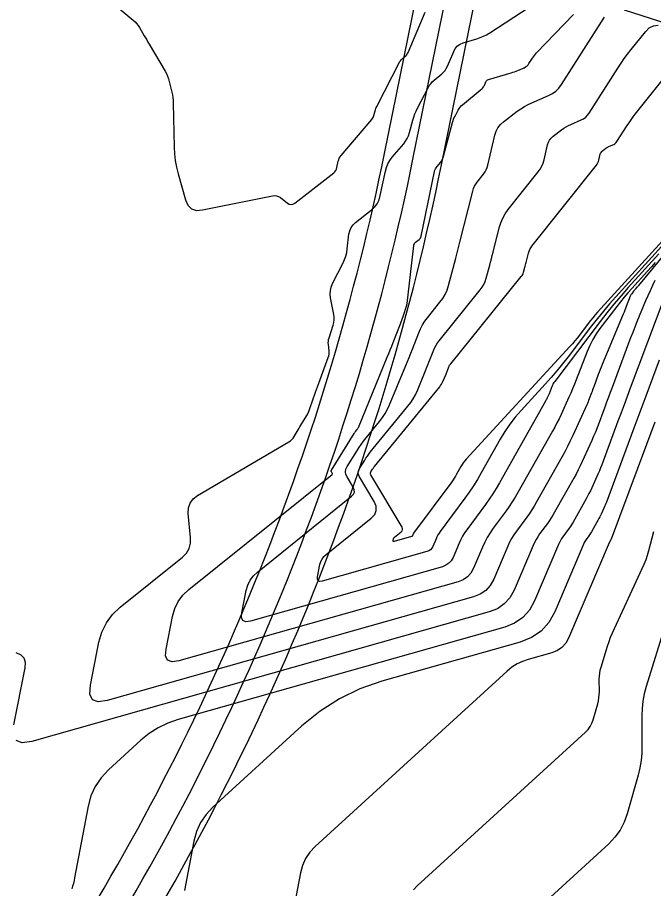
# Model space of a CAD drawing. Extents: x 658976 to 668721, y 639543 to 647196.
# Drawn here: x 661308.4 to 661374.1, y 640947.8 to 641037.8 of the extents above; entities that cross this region are included whole.
import ezdxf

# ---------------------------------------------------------------- set-up
doc = ezdxf.new("R2010")
doc.units = 0
for name, color, linetype in [('Ex_Major Contours', 7, 'Continuous'), ('Ex_Minor Contours', 7, 'Continuous'), ('R_Water', 7, 'Continuous')]:
    doc.layers.add(name, color=color, linetype=linetype)

msp = doc.modelspace()

# ---------------------------------------------------------------- linework, layer by layer
at = {"layer": 'Ex_Major Contours'}
for points in [[(661381.527, 641020.972), (661372.539, 641010.105), (661372.496, 641010.053), (661372.453, 641010.002), (661372.409, 641009.952), (661372.364, 641009.902), (661372.184, 641009.704), (661372.139, 641009.654), (661372.096, 641009.603), (661372.054, 641009.551), (661372.012, 641009.498), (661371.818, 641009.243), (661371.775, 641009.181), (661371.736, 641009.117), (661371.702, 641009.05), (661371.672, 641008.98), (661371.263, 641007.924), (661371.185, 641007.725), (661371.106, 641007.526), (661371.026, 641007.327), (661370.944, 641007.129), (661368.781, 641001.92), (661368.675, 641001.663), (661368.572, 641001.404), (661368.471, 641001.144), (661368.372, 641000.884), (661367.905, 640999.632), (661367.847, 640999.475), (661367.788, 640999.318), (661367.729, 640999.16), (661367.67, 640999.003), (661367.435, 640998.373), (661367.375, 640998.216), (661367.312, 640998.061), (661367.247, 640997.906), (661367.178, 640997.753), (661365.741, 640994.61), (661365.473, 640994.039), (661365.192, 640993.473), (661364.9, 640992.913), (661364.596, 640992.36), (661361.964, 640987.689), (661361.736, 640987.299), (661361.497, 640986.917), (661361.245, 640986.542), (661360.982, 640986.175), (661359.907, 640984.722), (661359.649, 640984.352), (661359.415, 640983.969), (661359.203, 640983.573), (661359.015, 640983.164), (661357.566, 640979.762), (661357.211, 640979.119), (661356.747, 640978.6), (661356.173, 640978.205), (661355.49, 640977.934), (661317.616, 640967.217), (661316.693, 640967.087), (661316.098, 640967.31), (661315.829, 640967.886), (661315.887, 640968.816), (661316.771, 640973.242), (661317.075, 640974.299), (661317.543, 640975.256), (661318.175, 640976.113), (661318.972, 640976.87), (661325.393, 640982.037), (661325.81, 640982.455), (661326.091, 640982.932), (661326.236, 640983.465), (661326.245, 640984.056), (661326.01, 640986.534), (661326.026, 640987.115), (661326.19, 640987.621), (661326.503, 640988.051), (661326.965, 640988.404), (661336.396, 640993.955), (661336.557, 640994.064), (661336.701, 640994.19), (661336.829, 640994.333), (661336.939, 640994.494), (661337.348, 640995.177), (661337.447, 640995.343), (661337.548, 640995.509), (661337.649, 640995.675), (661337.751, 640995.84), (661338.159, 640996.5), (661338.256, 640996.668), (661338.344, 640996.839), (661338.423, 640997.015), (661338.493, 640997.196), (661338.961, 640998.501), (661339.06, 640998.779), (661339.161, 640999.058), (661339.261, 640999.336), (661339.362, 640999.614), (661340.471, 641002.669), (661340.52, 641002.831), (661340.55, 641002.996), (661340.561, 641003.162), (661340.553, 641003.332), (661340.482, 641004.013), (661340.474, 641004.183), (661340.483, 641004.35), (661340.509, 641004.516), (661340.553, 641004.68), (661340.979, 641005.988), (661341.049, 641006.261), (661341.084, 641006.537), (661341.083, 641006.815), (661341.046, 641007.095), (661340.709, 641008.826), (661340.666, 641009.204), (661340.686, 641009.573), (661340.768, 641009.933), (661340.913, 641010.285), (661342, 641012.425), (661342.156, 641012.77), (661342.281, 641013.125), (661342.373, 641013.49), (661342.432, 641013.864), (661342.606, 641015.382), (661342.682, 641015.743), (661342.822, 641016.068), (661343.026, 641016.357), (661343.295, 641016.609), (661344.916, 641017.872), (661345.252, 641018.182), (661345.52, 641018.534), (661345.719, 641018.93), (661345.849, 641019.368), (661346.376, 641021.89), (661346.484, 641022.285), (661346.638, 641022.657), (661346.838, 641023.007), (661347.084, 641023.334), (661348.265, 641024.718), (661348.466, 641024.982), (661348.635, 641025.262), (661348.77, 641025.56), (661348.873, 641025.875), (661349.219, 641027.17), (661349.314, 641027.49), (661349.426, 641027.804), (661349.554, 641028.111), (661349.699, 641028.413), (661350.779, 641030.511), (661350.905, 641030.729), (661351.052, 641030.932), (661351.218, 641031.119), (661351.404, 641031.289), (661352.189, 641031.94), (661352.373, 641032.112), (661352.532, 641032.301), (661352.668, 641032.509), (661352.779, 641032.735), (661353.428, 641034.273), (661353.595, 641034.578), (661353.813, 641034.826), (661354.084, 641035.016), (661354.406, 641035.148), (661355.828, 641035.57), (661356.175, 641035.687), (661356.511, 641035.828), (661356.836, 641035.993), (661357.15, 641036.182), (661361.222, 641038.848)], [(661349.269, 640947.663), (661349.659, 640948.078), (661367.057, 640963.959), (661367.324, 640964.238), (661367.544, 640964.544), (661367.719, 640964.879), (661367.848, 640965.242), (661368.311, 640966.889), (661368.387, 640967.198), (661368.44, 640967.51), (661368.471, 640967.825), (661368.48, 640968.143), (661368.472, 640969.421), (661368.482, 640969.739), (661368.516, 640970.053), (661368.574, 640970.363), (661368.656, 640970.67), (661369.33, 640972.85), (661369.481, 640973.312), (661369.648, 640973.768), (661369.83, 640974.218), (661370.028, 640974.662), (661372.916, 640980.852), (661373.118, 640981.311), (661373.299, 640981.779), (661373.459, 640982.254), (661373.599, 640982.736), (661374.113, 640984.682)]]:
    msp.add_lwpolyline(points, dxfattribs=at)
at = {"layer": 'Ex_Minor Contours'}
for points in [[(661315.294, 641041.715), (661320.323, 641037.48), (661320.505, 641037.313), (661320.671, 641037.133), (661320.821, 641036.94), (661320.955, 641036.733), (661321.461, 641035.878), (661321.587, 641035.664), (661321.713, 641035.45), (661321.839, 641035.236), (661321.965, 641035.022), (661323.605, 641032.228), (661323.74, 641031.976), (661323.857, 641031.717), (661323.954, 641031.45), (661324.032, 641031.175), (661324.305, 641030.059), (661324.365, 641029.779), (661324.41, 641029.497), (661324.439, 641029.213), (661324.452, 641028.927), (661324.531, 641024.369), (661324.566, 641023.675), (661324.647, 641022.987), (661324.773, 641022.306), (661324.944, 641021.632), (661325.72, 641018.949), (661325.976, 641018.38), (661326.353, 641018.013), (661326.854, 641017.849), (661327.476, 641017.888), (661334.693, 641019.364), (661334.917, 641019.387), (661335.13, 641019.362), (661335.332, 641019.289), (661335.522, 641019.168), (661336.259, 641018.588), (661336.443, 641018.479), (661336.628, 641018.442), (661336.813, 641018.478), (661336.998, 641018.586), (661341.03, 641021.725), (661341.15, 641021.837), (661341.247, 641021.963), (661341.318, 641022.106), (661341.365, 641022.263), (661341.503, 641022.924), (661341.547, 641023.085), (661341.609, 641023.236), (661341.691, 641023.379), (661341.791, 641023.512), (661344.965, 641027.232), (661345.039, 641027.328), (661345.1, 641027.43), (661345.15, 641027.539), (661345.187, 641027.654), (661345.314, 641028.127), (661345.348, 641028.244), (661345.389, 641028.358), (661345.436, 641028.471), (661345.489, 641028.58), (661347.871, 641033.209), (661347.925, 641033.302), (661347.987, 641033.388), (661348.057, 641033.467), (661348.136, 641033.54), (661348.469, 641033.816), (661348.547, 641033.889), (661348.615, 641033.969), (661348.673, 641034.057), (661348.72, 641034.153), (661350.47, 641038.302)], [(661371.046, 641038.565), (661381.02, 641035.345)], [(661374.251, 641012.477), (661373.854, 641012.024), (661373.451, 641011.575), (661371.828, 641009.789), (661371.428, 641009.339), (661371.038, 641008.88), (661370.657, 641008.412), (661370.288, 641007.936), (661368.541, 641005.637), (661368.149, 641005.083), (661367.798, 641004.504), (661367.49, 641003.903), (661367.223, 641003.279), (661366.084, 641000.337), (661365.905, 640999.885), (661365.719, 640999.435), (661365.527, 640998.988), (661365.328, 640998.544), (661364.518, 640996.773), (661364.311, 640996.333), (661364.095, 640995.897), (661363.87, 640995.466), (661363.636, 640995.04), (661360.067, 640988.706), (661359.784, 640988.221), (661359.486, 640987.745), (661359.173, 640987.279), (661358.846, 640986.822), (661357.507, 640985.015), (661357.187, 640984.555), (661356.895, 640984.078), (661356.632, 640983.585), (661356.398, 640983.076), (661355.465, 640980.885), (661355.194, 640980.395), (661354.84, 640980), (661354.403, 640979.699), (661353.883, 640979.492), (661325.027, 640971.328), (661324.324, 640971.228), (661323.871, 640971.398), (661323.666, 640971.837), (661323.71, 640972.546), (661324.384, 640975.918), (661324.615, 640976.723), (661324.972, 640977.452), (661325.453, 640978.105), (661326.061, 640978.682), (661340.857, 640990.588), (661340.883, 640990.615), (661340.896, 640990.646), (661340.895, 640990.678), (661340.88, 640990.714), (661340.793, 640990.859), (661340.777, 640990.896), (661340.772, 640990.932), (661340.777, 640990.968), (661340.794, 640991.004), (661343.146, 640994.818), (661343.181, 640994.872), (661343.217, 640994.924), (661343.255, 640994.975), (661343.294, 640995.025), (661343.456, 640995.223), (661343.494, 640995.273), (661343.529, 640995.326), (661343.559, 640995.382), (661343.585, 640995.44), (661346.569, 641002.676), (661346.725, 641003.058), (661346.88, 641003.44), (661347.033, 641003.823), (661347.183, 641004.207), (661347.933, 641006.131), (661348.006, 641006.322), (661348.077, 641006.515), (661348.144, 641006.708), (661348.209, 641006.903), (661348.584, 641008.056), (661348.586, 641008.064), (661348.587, 641008.072), (661348.587, 641008.08), (661348.586, 641008.089), (661348.58, 641008.122), (661348.579, 641008.13), (661348.579, 641008.138), (661348.581, 641008.145), (661348.584, 641008.153), (661348.605, 641008.195), (661348.61, 641008.204), (661348.613, 641008.214), (661348.616, 641008.224), (661348.617, 641008.235), (661349.301, 641014.207), (661349.323, 641014.311), (661349.363, 641014.404), (661349.422, 641014.487), (661349.499, 641014.56), (661349.846, 641014.83), (661349.924, 641014.902), (661349.987, 641014.985), (661350.033, 641015.077), (661350.064, 641015.18), (661351.459, 641021.865), (661351.497, 641022.004), (661351.551, 641022.134), (661351.621, 641022.257), (661351.708, 641022.372), (661352.087, 641022.816), (661352.174, 641022.931), (661352.247, 641023.053), (661352.306, 641023.183), (661352.351, 641023.32), (661353.317, 641026.93), (661353.367, 641027.098), (661353.425, 641027.264), (661353.493, 641027.426), (661353.569, 641027.585), (661353.892, 641028.213), (661353.98, 641028.364), (661354.082, 641028.504), (661354.197, 641028.634), (661354.326, 641028.752), (661356.375, 641030.451), (661356.446, 641030.518), (661356.508, 641030.591), (661356.56, 641030.671), (661356.603, 641030.758), (661356.756, 641031.121), (661356.801, 641031.204), (661356.861, 641031.271), (661356.934, 641031.323), (661357.021, 641031.359), (661359.378, 641032.057), (661359.547, 641032.11), (661359.715, 641032.168), (661359.881, 641032.231), (661360.045, 641032.298), (661360.713, 641032.584), (661360.861, 641032.66), (661360.992, 641032.755), (661361.107, 641032.869), (661361.207, 641033.003), (661361.57, 641033.574), (661361.665, 641033.714), (661361.765, 641033.849), (661361.873, 641033.979), (661361.986, 641034.104), (661365.793, 641038.084)], [(661374.635, 641013.355), (661371.473, 641009.875), (661370.717, 641009.024), (661369.979, 641008.157), (661369.261, 641007.274), (661368.563, 641006.375), (661363.863, 641000.19), (661363.787, 641000.083), (661363.72, 640999.971), (661363.66, 640999.855), (661363.608, 640999.734), (661363.39, 640999.17), (661363.356, 640999.083), (661363.32, 640998.997), (661363.283, 640998.911), (661363.245, 640998.825), (661363.089, 640998.485), (661363.049, 640998.4), (661363.008, 640998.316), (661362.964, 640998.234), (661362.919, 640998.152), (661358.17, 640989.723), (661357.831, 640989.143), (661357.475, 640988.574), (661357.101, 640988.016), (661356.709, 640987.47), (661354.786, 640984.871), (661354.557, 640984.543), (661354.348, 640984.202), (661354.161, 640983.85), (661353.993, 640983.487), (661353.363, 640982.008), (661353.177, 640981.671), (661352.934, 640981.4), (661352.634, 640981.193), (661352.276, 640981.051), (661332.439, 640975.438), (661331.956, 640975.369), (661331.644, 640975.486), (661331.503, 640975.788), (661331.533, 640976.275), (661331.996, 640978.593), (661332.155, 640979.147), (661332.4, 640979.648), (661332.732, 640980.097), (661333.149, 640980.494), (661342.882, 640988.325), (661343.074, 640988.529), (661343.166, 640988.751), (661343.158, 640988.991), (661343.049, 640989.249), (661342.413, 640990.318), (661342.295, 640990.584), (661342.257, 640990.851), (661342.299, 640991.116), (661342.422, 640991.381), (661343.414, 640992.99), (661343.64, 640993.342), (661343.877, 640993.686), (661344.125, 640994.023), (661344.385, 640994.351), (661345.78, 640996.055), (661346.086, 640996.457), (661346.359, 640996.878), (661346.6, 640997.318), (661346.809, 640997.777), (661348.48, 641001.829), (661348.652, 641002.249), (661348.822, 641002.67), (661348.99, 641003.092), (661349.156, 641003.515), (661349.816, 641005.207), (661349.996, 641005.622), (661350.207, 641006.018), (661350.447, 641006.397), (661350.718, 641006.759), (661352.014, 641008.358), (661352.303, 641008.754), (661352.545, 641009.173), (661352.742, 641009.615), (661352.893, 641010.081), (661353.509, 641012.384), (661353.653, 641012.927), (661353.795, 641013.471), (661353.935, 641014.015), (661354.073, 641014.56), (661355.397, 641019.841), (661355.474, 641020.093), (661355.576, 641020.332), (661355.704, 641020.558), (661355.857, 641020.772), (661356.52, 641021.602), (661356.672, 641021.816), (661356.798, 641022.043), (661356.898, 641022.282), (661356.971, 641022.535), (661357.679, 641025.604), (661357.811, 641026.016), (661358.006, 641026.388), (661358.264, 641026.718), (661358.585, 641027.008), (661359.997, 641028.084), (661360.357, 641028.342), (661360.731, 641028.575), (661361.118, 641028.785), (661361.52, 641028.972), (661363.232, 641029.704), (661363.632, 641029.91), (661363.988, 641030.168), (661364.3, 641030.477), (661364.568, 641030.838), (661368.945, 641037.711), (661369.016, 641037.817)], [(661376.931, 641016.359), (661370.179, 641008.927), (661369.53, 641008.197), (661368.898, 641007.453), (661368.282, 641006.696), (661367.682, 641005.924), (661365.251, 641002.725), (661364.685, 641001.997), (661364.102, 641001.284), (661363.502, 641000.585), (661362.886, 640999.899), (661360.389, 640997.185), (661359.786, 640996.49), (661359.226, 640995.765), (661358.709, 640995.008), (661358.234, 640994.22), (661356.274, 640990.74), (661355.879, 640990.065), (661355.464, 640989.402), (661355.029, 640988.753), (661354.573, 640988.117), (661352.038, 640984.693), (661351.913, 640984.514), (661351.799, 640984.328), (661351.697, 640984.136), (661351.605, 640983.938), (661351.262, 640983.131), (661351.161, 640982.948), (661351.028, 640982.799), (661350.864, 640982.687), (661350.669, 640982.609), (661339.85, 640979.548), (661339.587, 640979.511), (661339.417, 640979.574), (661339.34, 640979.739), (661339.356, 640980.005), (661339.609, 640981.269), (661339.696, 640981.571), (661339.829, 640981.844), (661340.01, 640982.089), (661340.238, 640982.305), (661344.908, 640986.063), (661345.265, 640986.443), (661345.436, 640986.856), (661345.421, 640987.304), (661345.218, 640987.785), (661343.698, 640990.34), (661343.602, 640990.556), (661343.572, 640990.77), (661343.606, 640990.985), (661343.705, 640991.198), (661344.232, 640992.052), (661344.367, 640992.263), (661344.508, 640992.469), (661344.657, 640992.67), (661344.812, 640992.867), (661348.702, 640997.617), (661348.99, 640997.996), (661349.248, 640998.394), (661349.476, 640998.809), (661349.674, 640999.243), (661350.558, 641001.389), (661350.663, 641001.644), (661350.766, 641001.9), (661350.868, 641002.156), (661350.969, 641002.413), (661351.37, 641003.441), (661351.479, 641003.692), (661351.607, 641003.933), (661351.753, 641004.164), (661351.918, 641004.383), (661356.172, 641009.631), (661356.375, 641009.908), (661356.545, 641010.202), (661356.682, 641010.512), (661356.788, 641010.839), (661357.146, 641012.178), (661357.235, 641012.513), (661357.323, 641012.848), (661357.409, 641013.183), (661357.494, 641013.519), (661358.124, 641016.032), (661358.283, 641016.55), (661358.494, 641017.042), (661358.757, 641017.508), (661359.072, 641017.949), (661362.163, 641021.822), (661362.368, 641022.11), (661362.538, 641022.415), (661362.671, 641022.737), (661362.77, 641023.076), (661363.127, 641024.623), (661363.209, 641024.881), (661363.331, 641025.113), (661363.492, 641025.319), (661363.693, 641025.501), (661364.576, 641026.174), (661364.801, 641026.335), (661365.035, 641026.481), (661365.277, 641026.612), (661365.528, 641026.728), (661366.599, 641027.186), (661366.849, 641027.315), (661367.071, 641027.476), (661367.266, 641027.67), (661367.434, 641027.895), (661370.393, 641032.543), (661370.716, 641033.035), (661371.052, 641033.519), (661371.4, 641033.994), (661371.761, 641034.459), (661373.23, 641036.303), (661373.621, 641036.684), (661374.061, 641036.904), (661374.549, 641036.964)], [(661379.228, 641019.363), (661368.298, 641007.333), (661368.047, 641007.05), (661367.801, 641006.762), (661367.562, 641006.468), (661367.33, 641006.169), (661366.413, 641004.962), (661366.18, 641004.663), (661365.941, 641004.37), (661365.694, 641004.083), (661365.441, 641003.801), (661354.715, 640992.144), (661354.565, 640991.97), (661354.425, 640991.789), (661354.296, 640991.601), (661354.178, 640991.404), (661353.726, 640990.602), (661353.61, 640990.403), (661353.488, 640990.208), (661353.36, 640990.018), (661353.226, 640989.831), (661349.29, 640984.514), (661349.269, 640984.484), (661349.25, 640984.454), (661349.233, 640984.422), (661349.218, 640984.389), (661349.161, 640984.254), (661349.144, 640984.224), (661349.122, 640984.199), (661349.095, 640984.18), (661349.062, 640984.168), (661347.262, 640983.658), (661347.218, 640983.652), (661347.19, 640983.663), (661347.177, 640983.69), (661347.18, 640983.734), (661347.222, 640983.945), (661347.236, 640983.995), (661347.258, 640984.04), (661347.288, 640984.081), (661347.326, 640984.117), (661348.001, 640984.66), (661348.101, 640984.766), (661348.149, 640984.882), (661348.144, 640985.007), (661348.088, 640985.142), (661344.872, 640990.549), (661344.841, 640990.62), (661344.831, 640990.691), (661344.842, 640990.761), (661344.875, 640990.832), (661345.049, 640991.114), (661345.093, 640991.183), (661345.14, 640991.251), (661345.189, 640991.318), (661345.24, 640991.383), (661351.98, 640999.614), (661352.082, 640999.748), (661352.173, 640999.889), (661352.254, 641000.036), (661352.324, 641000.189), (661352.637, 641000.948), (661352.674, 641001.038), (661352.71, 641001.129), (661352.746, 641001.22), (661352.782, 641001.31), (661352.924, 641001.674), (661352.963, 641001.763), (661353.008, 641001.849), (661353.06, 641001.93), (661353.118, 641002.008), (661360.416, 641011.009), (661360.492, 641011.114), (661360.556, 641011.225), (661360.608, 641011.342), (661360.648, 641011.465), (661360.784, 641011.972), (661360.817, 641012.098), (661360.85, 641012.225), (661360.883, 641012.352), (661360.915, 641012.479), (661361.153, 641013.429), (661361.213, 641013.625), (661361.293, 641013.811), (661361.393, 641013.987), (661361.512, 641014.154), (661368.188, 641022.52), (661368.27, 641022.635), (661368.338, 641022.757), (661368.392, 641022.886), (661368.431, 641023.022), (661368.574, 641023.642), (661368.607, 641023.745), (661368.656, 641023.838), (661368.721, 641023.921), (661368.801, 641023.993), (661369.155, 641024.263), (661369.245, 641024.328), (661369.339, 641024.386), (661369.436, 641024.439), (661369.536, 641024.485), (661369.965, 641024.669), (661370.065, 641024.72), (661370.155, 641024.785), (661370.233, 641024.862), (661370.3, 641024.953), (661371.349, 641026.6), (661371.548, 641026.904), (661371.755, 641027.202), (661371.97, 641027.495), (661372.193, 641027.782), (661377.714, 641034.714)], [(661374.214, 641010.593), (661373.964, 641010.074), (661373.722, 641009.552), (661373.489, 641009.026), (661373.264, 641008.496), (661372.362, 641006.324), (661372.141, 641005.784), (661371.924, 641005.242), (661371.712, 641004.697), (661371.506, 641004.151), (661369.791, 640999.557), (661369.602, 640999.052), (661369.414, 640998.547), (661369.225, 640998.042), (661369.037, 640997.538), (661368.241, 640995.403), (661368.07, 640994.957), (661367.891, 640994.515), (661367.704, 640994.076), (661367.51, 640993.64), (661366.715, 640991.903), (661366.512, 640991.471), (661366.3, 640991.043), (661366.079, 640990.62), (661365.849, 640990.202), (661363.861, 640986.672), (661363.688, 640986.377), (661363.507, 640986.088), (661363.318, 640985.805), (661363.119, 640985.528), (661362.306, 640984.43), (661362.111, 640984.15), (661361.934, 640983.861), (661361.774, 640983.562), (661361.632, 640983.252), (661359.668, 640978.639), (661359.228, 640977.843), (661358.653, 640977.2), (661357.942, 640976.711), (661357.096, 640976.375), (661309.838, 640963.004), (661308.851, 640962.864), (661308.214, 640963.102)], [(661375.231, 641009.004), (661371.676, 640999.482), (661371.358, 640998.629), (661371.04, 640997.777), (661370.722, 640996.925), (661370.404, 640996.073), (661368.722, 640991.564), (661368.606, 640991.262), (661368.485, 640990.963), (661368.359, 640990.666), (661368.227, 640990.371), (661367.689, 640989.195), (661367.552, 640988.902), (661367.409, 640988.613), (661367.259, 640988.327), (661367.103, 640988.044), (661365.757, 640985.655), (661365.641, 640985.455), (661365.518, 640985.26), (661365.39, 640985.068), (661365.255, 640984.88), (661364.705, 640984.137), (661364.573, 640983.948), (661364.453, 640983.752), (661364.345, 640983.55), (661364.249, 640983.34), (661361.769, 640977.517), (661361.245, 640976.567), (661360.559, 640975.8), (661359.712, 640975.217), (661358.703, 640974.817), (661324.966, 640965.271), (661323.906, 640964.905), (661322.91, 640964.425), (661321.977, 640963.832), (661321.108, 640963.124), (661317.757, 640960.065), (661316.997, 640959.257), (661316.395, 640958.361), (661315.949, 640957.377), (661315.661, 640956.306), (661314.266, 640948.91), (661314.207, 640948.626), (661314.136, 640948.346), (661314.053, 640948.069), (661313.959, 640947.795)], [(661374.666, 641002.366), (661373.278, 640998.647), (661372.972, 640997.827), (661372.666, 640997.007), (661372.36, 640996.187), (661372.054, 640995.367), (661369.203, 640987.725), (661369.142, 640987.567), (661369.079, 640987.411), (661369.013, 640987.256), (661368.944, 640987.101), (661368.663, 640986.487), (661368.592, 640986.334), (661368.517, 640986.183), (661368.439, 640986.034), (661368.357, 640985.886), (661367.654, 640984.638), (661367.593, 640984.534), (661367.529, 640984.431), (661367.462, 640984.331), (661367.392, 640984.233), (661367.104, 640983.845), (661367.035, 640983.746), (661366.973, 640983.644), (661366.916, 640983.538), (661366.866, 640983.429), (661363.87, 640976.394), (661363.261, 640975.29), (661362.465, 640974.4), (661361.481, 640973.723), (661360.31, 640973.259), (661346.018, 640969.215), (661343.748, 640968.431), (661341.614, 640967.403), (661339.616, 640966.132), (661337.753, 640964.616), (661328.551, 640956.216), (661327.842, 640955.461), (661327.28, 640954.625), (661326.864, 640953.707), (661326.595, 640952.707), (661325.631, 640947.596)], [(661374.199, 640995.988), (661369.684, 640983.886), (661369.679, 640983.872), (661369.673, 640983.859), (661369.667, 640983.846), (661369.662, 640983.832), (661369.637, 640983.78), (661369.631, 640983.766), (661369.625, 640983.753), (661369.618, 640983.741), (661369.611, 640983.728), (661369.551, 640983.621), (661369.545, 640983.612), (661369.54, 640983.603), (661369.534, 640983.594), (661369.528, 640983.586), (661369.503, 640983.552), (661369.498, 640983.544), (661369.492, 640983.535), (661369.487, 640983.526), (661369.483, 640983.517), (661365.297, 640973.686), (661365.002, 640973.152), (661364.617, 640972.721), (661364.141, 640972.394), (661363.574, 640972.169), (661361.125, 640971.476), (661360.531, 640971.271), (661359.972, 640971.002), (661359.449, 640970.669), (661358.961, 640970.272), (661339.105, 640952.147), (661338.556, 640951.562), (661338.12, 640950.914), (661337.798, 640950.202), (661337.589, 640949.427), (661336.981, 640946.201)], [(661375.336, 640975.226), (661373.309, 640968.664), (661373.11, 640967.922), (661372.97, 640967.17), (661372.887, 640966.411), (661372.863, 640965.643), (661372.883, 640962.552), (661372.861, 640961.783), (661372.786, 640961.022), (661372.657, 640960.267), (661372.475, 640959.52), (661371.354, 640955.535), (661371.043, 640954.657), (661370.62, 640953.848), (661370.087, 640953.106), (661369.442, 640952.433), (661360.214, 640944.009)], [(661307.989, 640964.713), (661309.166, 640970.604), (661309.198, 640971.154), (661309.051, 640971.594), (661308.725, 640971.926), (661308.221, 640972.147)]]:
    msp.add_lwpolyline(points, dxfattribs=at)
at = {"layer": 'R_Water'}
for p, q in [((661346.281, 641023.728), (661367.922, 641130.636)), ((661349.222, 641023.133), (661370.863, 641130.041)), ((661352.162, 641022.538), (661373.803, 641129.445))]:
    msp.add_line(p, q, dxfattribs=at)
for radius in [247, 250, 253]:
    msp.add_arc((661104.192, 641072.734), radius, 327.67108, 348.55644, dxfattribs=at)

doc.saveas('drawing.dxf')
